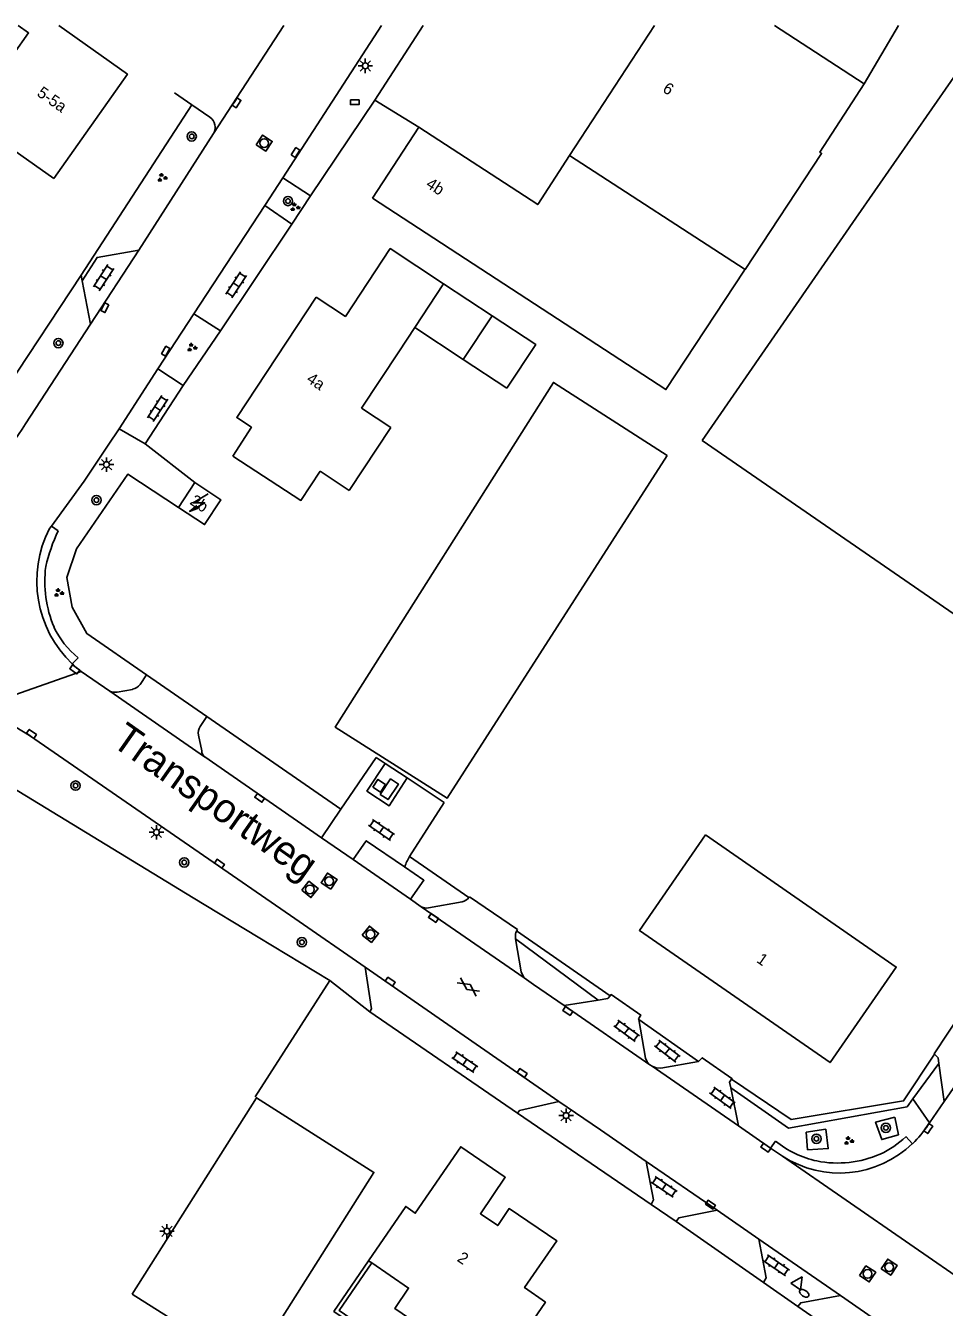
# Model space of a CAD drawing. Extents: x 136000 to 141000, y 400494 to 402006.
# Drawn here: x 139269.9 to 139349, y 401889.7 to 402000 of the extents above; entities that cross this region are included whole.
import ezdxf

# ---------------------------------------------------------------- set-up
doc = ezdxf.new("R2010")
doc.units = 0
for name, color, linetype in [('gg-afsc-erfafscheiding', 7, 'Continuous'), ('gg-afsc-hekwerk', 7, 'Continuous'), ('gg-afsc-muur', 7, 'Continuous'), ('gg-anno-huisnummerreeks BGT', 7, 'Continuous'), ('gg-anno-openbare ruimte label', 7, 'Continuous'), ('gg-bbg-bijgebouw', 7, 'Continuous'), ('gg-bbg-gedigitaliseerde bebouwing', 7, 'Continuous'), ('gg-bbg-gedigitaliseerde bijgebouw', 7, 'Continuous'), ('gg-bbg-hoofdgebouw', 7, 'Continuous'), ('gg-bbg-luifel en loopbrug', 7, 'Continuous'), ('gg-bbg-tussenscheiding', 7, 'Continuous'), ('gg-knt-verharding', 7, 'Continuous'), ('gg-kwrk-gemaal', 7, 'Continuous'), ('gg-kwrk-luik', 7, 'Continuous'), ('gt-grn-groengrens', 7, 'Continuous'), ('gt-grn-vlakafsluiter', 7, 'Continuous'), ('gt-grn-weggrens', 7, 'Continuous'), ('gt-symb-boom', 7, 'Continuous'), ('gt-symb-brandkraan', 7, 'Continuous'), ('gt-symb-gesloten verharding', 7, 'Continuous'), ('gt-symb-groenvak', 7, 'Continuous'), ('gt-symb-klinker verharding', 7, 'Continuous'), ('gt-symb-kolk', 7, 'Continuous'), ('gt-symb-kolk center center', 7, 'Continuous'), ('gt-symb-lichtmast', 7, 'Continuous'), ('gt-symb-rioolschacht', 7, 'Continuous'), ('gt-symb-trafo symbool', 7, 'Continuous'), ('gt-symb-waterafsluiter', 7, 'Continuous')]:
    doc.layers.add(name, color=color, linetype=linetype)

# ---------------------------------------------------------------- blocks, each defined once
blk = doc.blocks.new('gt0-KOLK')
at = {"layer": 'gt-symb-kolk'}
blk.add_lwpolyline([(0, 0), (0.38, 0), (0.38, 0.4), (-0.38, 0.4), (-0.38, 0), (0, 0)], dxfattribs=at)
blk = doc.blocks.new('gt0-RS')
at = {"layer": 'gt-symb-rioolschacht'}
blk.add_lwpolyline([(-0.5, -0.5), (0.5, -0.5), (0.5, 0.5), (-0.5, 0.5)], close=True, dxfattribs=at)
blk.add_circle((0, 0), 0.375, dxfattribs=at)
blk = doc.blocks.new('gt0-KL1')
at = {"layer": 'gt-symb-klinker verharding'}
for p, q in [((-1.15, 0.3), (1.15, 0.3)), ((-1, -0.3), (-1, 0.3)), ((-0.5, 0.3), (-0.5, 0.45)), ((0, -0.3), (0, 0.3)), ((0.5, 0.3), (0.5, 0.45)), ((1, -0.3), (1, 0.3)), ((-1.15, -0.3), (1.15, -0.3)), ((-0.5, -0.45), (-0.5, -0.3)), ((0.5, -0.45), (0.5, -0.3))]:
    blk.add_line(p, q, dxfattribs=at)
blk = doc.blocks.new('gt0-WAFSL')
at = {"layer": 'gt-symb-waterafsluiter'}
for p, q in [((-0.5, -0.33), (0, 0.67)), ((0, 0.67), (0.5, -0.33)), ((0.5, -0.33), (-0.5, -0.33))]:
    blk.add_line(p, q, dxfattribs=at)
blk = doc.blocks.new('gt0-BR')
at = {"layer": 'gt-symb-brandkraan'}
for centre, radius, start, end in [((-0.24, 0), 0.206, 107.5669, 252.4331), ((0.6, -2.66), 3, 106.892, 107.5669), ((0, -0.69), 0.938, 73.108, 106.892), ((-0.6, -2.66), 3, 72.4331, 73.108), ((0.24, 0), 0.206, 287.567, 72.4331), ((0.6, 2.66), 3, 252.4331, 253.108), ((0, 0.69), 0.938, 253.108, 286.8921), ((-0.6, 2.66), 3, 286.8921, 287.567)]:
    blk.add_arc(centre, radius, start, end, dxfattribs=at)
blk = doc.blocks.new('gt0-BOOM')
at = {"layer": 'gt-symb-boom'}
for radius in [0.4, 0.2]:
    blk.add_circle((0, 0), radius, dxfattribs=at)
blk = doc.blocks.new('gt0-GRVAK')
at = {"layer": 'gt-symb-groenvak'}
for p, q in [((-0.11, 0.19), (-0.23, 0.24)), ((-0.18, 0.15), (0.09, 0.15)), ((-0.09, 0.21), (-0.16, 0.32)), ((-0.05, 0.21), (-0.05, 0.39)), ((0, 0.21), (0.06, 0.32)), ((0.02, 0.19), (0.13, 0.24)), ((0.26, -0.05), (0.2, 0.06)), ((0.3, -0.05), (0.3, 0.13)), ((0.35, -0.05), (0.41, 0.06)), ((-0.24, -0.23), (-0.36, -0.18)), ((-0.32, -0.26), (-0.05, -0.26)), ((-0.23, -0.21), (-0.29, -0.09)), ((-0.18, -0.2), (-0.18, -0.02)), ((-0.14, -0.21), (-0.07, -0.09)), ((-0.12, -0.23), (0, -0.18)), ((0.24, -0.07), (0.12, -0.02)), ((0.17, -0.11), (0.44, -0.11)), ((0.37, -0.07), (0.49, -0.02))]:
    blk.add_line(p, q, dxfattribs=at)
blk = doc.blocks.new('gt0-LMAST')
at = {"layer": 'gt-symb-lichtmast'}
for p, q in [((-0.18, 0.17), (-0.45, 0.44)), ((-0.01, 0.25), (-0.01, 0.62)), ((0.17, 0.17), (0.44, 0.44)), ((-0.26, 0), (-0.63, 0)), ((-0.18, -0.18), (-0.45, -0.45)), ((-0.01, -0.25), (-0.01, -0.63)), ((0.44, -0.45), (0.17, -0.18)), ((0.24, 0), (0.62, 0))]:
    blk.add_line(p, q, dxfattribs=at)
blk.add_circle((-0.01, 0), 0.25, dxfattribs=at)
blk = doc.blocks.new('gt0-GESVH1')
at = {"layer": 'gt-symb-gesloten verharding'}
for p, q in [((-0.99, -0.26), (0.01, 0.24)), ((0.01, -0.26), (-0.99, 0.24)), ((0.01, 0.24), (1.01, -0.26)), ((1.01, 0.24), (0.01, -0.26))]:
    blk.add_line(p, q, dxfattribs=at)
blk = doc.blocks.new('gt0-KOLKCC')
at = {"layer": 'gt-symb-kolk center center'}
blk.add_lwpolyline([(-0.37, 0.2), (0.38, 0.2), (0.38, -0.2), (-0.37, -0.2)], close=True, dxfattribs=at)
blk = doc.blocks.new('gt0-HSP')
at = {"layer": 'gt-symb-trafo symbool'}
for points in [[(0.77, 0.75), (-0.53, 0), (0.47, 0), (-0.83, -0.75)], [(-0.22, -0.24), (-0.83, -0.75), (-0.08, -0.48)]]:
    blk.add_lwpolyline(points, dxfattribs=at)

msp = doc.modelspace()

# ---------------------------------------------------------------- linework, layer by layer
at = {"layer": 'gg-afsc-erfafscheiding'}
for p, q in [((139303, 401928.47), (139308.1, 401924.93)), ((139312.21, 401922.07), (139320.26, 401916.48))]:
    msp.add_line(p, q, dxfattribs=at)
at = {"layer": 'gg-afsc-hekwerk'}
for p, q in [((139300.02, 401993.59), (139304.17, 402000)), ((139300.02, 401993.59), (139303.81, 401991.26)), ((139297.09, 401932.54), (139285.55, 401940.51)), ((139300.13, 401936.98), (139297.09, 401932.54)), ((139300.13, 401936.98), (139300.9, 401936.47)), ((139300.9, 401936.47), (139302.78, 401935.23)), ((139302.78, 401935.23), (139305.98, 401933.12)), ((139289.96, 401921.53), (139284.38, 401924.92)), ((139296.12, 401917.78), (139289.96, 401921.53)), ((139296.12, 401917.78), (139289.71, 401907.77))]:
    msp.add_line(p, q, dxfattribs=at)
for points in [[(139280.35, 401944.1), (139275.2, 401947.66), (139273.96, 401949.94), (139273.5, 401952.5), (139274.32, 401954.97), (139278.73, 401961.38), (139283.11, 401958.52)], [(139284.38, 401924.92), (139263.59, 401937.56), (139260.83, 401938.53)]]:
    msp.add_lwpolyline(points, dxfattribs=at)
at = {"layer": 'gg-afsc-muur'}
msp.add_lwpolyline([(139299.47, 401893.67), (139296.49, 401889.3), (139300.18, 401886.77), (139300.36, 401887.04), (139296.93, 401889.39), (139299.74, 401893.49)], dxfattribs=at)
at = {"layer": 'gg-bbg-bijgebouw'}
for points in [[(139325.18, 401963), (139306.23, 401933.49), (139296.6, 401939.61), (139315.38, 401969.29), (139325.18, 401963)], [(139279.1, 401890.79), (139289.25, 401884.4), (139299.93, 401901.27), (139289.81, 401907.7), (139279.1, 401890.79)]]:
    msp.add_lwpolyline(points, dxfattribs=at)
at = {"layer": 'gg-bbg-gedigitaliseerde bebouwing'}
for p, q in [((139334.43, 402000), (139342.13, 401994.98)), ((139351.23, 401997.53), (139341.43, 401983.43)), ((139328.2, 401964.28), (139341.43, 401983.43)), ((139331.89, 401979), (139331.85, 401978.95)), ((139305.93, 401977.78), (139303.46, 401974.02)), ((139303.46, 401974.02), (139302.08, 401971.93)), ((139298.87, 401967.06), (139302.08, 401971.93)), ((139301.39, 401965.4), (139298.87, 401967.06)), ((139297.8, 401959.98), (139301.39, 401965.4)), ((139295.3, 401961.63), (139297.8, 401959.98))]:
    msp.add_line(p, q, dxfattribs=at)
for points in [[(139269.31, 402000), (139270.2, 401999.37), (139265, 401992.04), (139272.37, 401986.83)], [(139342.13, 401994.98), (139338.31, 401989.11), (139338.48, 401989), (139331.89, 401979)], [(139299.82, 401985.14), (139325.07, 401968.67), (139331.85, 401978.95)], [(139287.78, 401962.93), (139293.65, 401959.13), (139295.3, 401961.63)]]:
    msp.add_lwpolyline(points, dxfattribs=at)
at = {"layer": 'gg-bbg-gedigitaliseerde bijgebouw'}
for p, q in [((139307.62, 401971.27), (139310.1, 401975.02)), ((139311.38, 401968.79), (139307.62, 401971.27))]:
    msp.add_line(p, q, dxfattribs=at)
msp.add_lwpolyline([(139310.1, 401975.02), (139313.86, 401972.54), (139311.38, 401968.79)], dxfattribs=at)
at = {"layer": 'gg-bbg-hoofdgebouw'}
for p, q in [((139316.78, 401988.81), (139324.08, 402000)), ((139303.81, 401991.26), (139299.82, 401985.14)), ((139328.2, 401964.28), (139362.02, 401940.96)), ((139284.52, 401960.66), (139283.11, 401958.52)), ((139299.74, 401893.49), (139299.47, 401893.67))]:
    msp.add_line(p, q, dxfattribs=at)
for points in [[(139272.79, 402000), (139278.71, 401995.81), (139272.37, 401986.83)], [(139316.78, 401988.81), (139314.03, 401984.59), (139303.81, 401991.26)], [(139305.93, 401977.78), (139301.34, 401980.81), (139297.47, 401974.96), (139294.97, 401976.61)], [(139294.97, 401976.61), (139288.12, 401966.25), (139289.38, 401965.42), (139287.78, 401962.93)], [(139283.11, 401958.52), (139285.35, 401957.04), (139286.75, 401959.17), (139284.52, 401960.66)], [(139328.49, 401930.33), (139322.79, 401922.1), (139339.2, 401910.73), (139344.9, 401918.95), (139328.49, 401930.33)], [(139299.47, 401893.67), (139302.67, 401898.34), (139303.49, 401897.75), (139307.41, 401903.48), (139311.23, 401900.85), (139309.1, 401897.71), (139310.59, 401896.7), (139311.57, 401898.16), (139315.67, 401895.39), (139312.9, 401891.35), (139314.69, 401890.09), (139311.49, 401885.42), (139309.68, 401886.66), (139308.49, 401884.93), (139301.72, 401889.56), (139302.92, 401891.31), (139299.74, 401893.49)]]:
    msp.add_lwpolyline(points, dxfattribs=at)
at = {"layer": 'gg-bbg-luifel en loopbrug'}
for p, q in [((139310.1, 401975.02), (139305.93, 401977.78)), ((139307.62, 401971.27), (139303.46, 401974.02))]:
    msp.add_line(p, q, dxfattribs=at)
at = {"layer": 'gg-bbg-tussenscheiding'}
msp.add_line((139316.78, 401988.81), (139331.89, 401979), dxfattribs=at)
at = {"layer": 'gg-knt-verharding'}
for p, q in [((139286.13, 401990.71), (139292.16, 402000)), ((139292.1, 401986.91), (139300.59, 402000)), ((139284.25, 401993.19), (139282.77, 401994.21)), ((139285.81, 401992.11), (139284.25, 401993.19)), ((139286.13, 401990.71), (139279.7, 401980.67)), ((139290.53, 401984.52), (139292.1, 401986.91)), ((139292.1, 401986.91), (139294.48, 401985.34)), ((139290.53, 401984.52), (139284.43, 401975.18)), ((139290.53, 401984.52), (139292.85, 401982.92)), ((139292.85, 401982.92), (139286.71, 401973.72)), ((139279.7, 401980.67), (139275.54, 401974.3)), ((139274.81, 401978.04), (139275.54, 401974.3)), ((139269.94, 401965.72), (139275.54, 401974.3)), ((139281.33, 401970.45), (139284.43, 401975.18)), ((139286.71, 401973.72), (139284.43, 401975.18)), ((139278, 401965.3), (139281.33, 401970.45)), ((139283.51, 401969.03), (139281.33, 401970.45)), ((139280.22, 401964), (139283.51, 401969.03)), ((139278, 401965.3), (139280.22, 401964)), ((139284.52, 401960.66), (139280.22, 401964)), ((139272, 401956.7), (139272.17, 401956.92)), ((139272.74, 401956.5), (139272.17, 401956.92)), ((139273.96, 401945.06), (139274.46, 401945.57)), ((139277.18, 401942.71), (139274.71, 401944.41)), ((139280.35, 401944.1), (139279.79, 401943.27)), ((139285.55, 401940.51), (139280.35, 401944.1)), ((139285.35, 401937.05), (139277.18, 401942.71)), ((139279.15, 401942.86), (139277.81, 401942.63)), ((139285.55, 401940.51), (139284.98, 401939.67)), ((139284.88, 401928.81), (139270.28, 401938.88)), ((139284.83, 401938.91), (139285.1, 401937.57)), ((139285.36, 401937.04), (139285.35, 401937.05)), ((139295.41, 401930.09), (139285.36, 401937.04)), ((139297.09, 401932.54), (139295.41, 401930.09)), ((139305.98, 401933.12), (139303, 401928.47)), ((139295.41, 401930.09), (139298.14, 401928.2)), ((139293.12, 401923.12), (139284.88, 401928.81)), ((139298.14, 401928.2), (139303.08, 401924.79)), ((139304.01, 401924.15), (139303.08, 401924.79)), ((139312.29, 401922.19), (139308.15, 401925)), ((139304.01, 401924.15), (139312.86, 401918.03)), ((139307.52, 401924.57), (139304.64, 401924.04)), ((139299.18, 401918.93), (139293.12, 401923.12)), ((139312.11, 401921.46), (139312.13, 401921.38)), ((139315.86, 401907.39), (139299.18, 401918.93)), ((139312.86, 401918.03), (139313.68, 401917.46)), ((139313.68, 401917.46), (139316.3, 401915.64)), ((139316.3, 401915.64), (139319.23, 401916.11)), ((139312.29, 401906.36), (139299.58, 401915.1)), ((139323.7, 401910.53), (139316.3, 401915.64)), ((139322.73, 401914.43), (139327.89, 401910.83)), ((139354.02, 401914.61), (139349.03, 401907.38)), ((139323.7, 401910.53), (139323.88, 401910.41)), ((139331.33, 401905.28), (139323.88, 401910.41)), ((139349.03, 401907.38), (139348.58, 401910.64)), ((139331.33, 401905.28), (139330.66, 401908.54)), ((139319.43, 401904.93), (139315.86, 401907.39)), ((139347.77, 401905.55), (139349.03, 401907.38)), ((139323.36, 401902.2), (139319.43, 401904.93)), ((139331.33, 401905.28), (139334.09, 401903.36)), ((139347.64, 401905.37), (139347.77, 401905.55)), ((139334.09, 401903.36), (139334.52, 401903.96)), ((139345.73, 401904.35), (139346.3, 401903.74)), ((139334.09, 401903.36), (139335.1, 401902.67)), ((139329.48, 401898.01), (139323.36, 401902.2)), ((139325.96, 401897.04), (139323.8, 401898.51)), ((139333.06, 401895.53), (139329.48, 401898.01)), ((139340.1, 401890.67), (139333.06, 401895.53)), ((139336.44, 401889.73), (139333.48, 401891.8)), ((139345.44, 401886.99), (139340.1, 401890.67))]:
    msp.add_line(p, q, dxfattribs=at)
for points in [[(139279.7, 401980.67), (139276.1, 401980.04), (139274.81, 401978.04)], [(139272.17, 401956.92), (139274.98, 401960.78), (139277.06, 401963.87), (139278, 401965.3)], [(139266.8, 401941.62), (139268.45, 401940.01), (139270.28, 401938.88)], [(139298.14, 401928.2), (139299.27, 401929.83), (139302.57, 401927.57)], [(139302.57, 401927.57), (139304.23, 401926.43), (139303.08, 401924.79)], [(139312.13, 401921.38), (139312.62, 401918.55), (139312.71, 401918.27), (139312.86, 401918.03)], [(139299.58, 401915.1), (139299.72, 401915.36), (139299.18, 401918.93)], [(139352.61, 401916.81), (139352.19, 401917.1), (139350.72, 401914.9), (139350.53, 401915.03), (139348.17, 401911.48), (139348.21, 401911.44)], [(139319.23, 401916.11), (139320.06, 401916.24), (139320.26, 401916.48)], [(139320.26, 401916.48), (139320.35, 401916.58), (139322.91, 401914.81), (139322.72, 401914.5), (139322.73, 401914.43)], [(139322.73, 401914.43), (139323.31, 401911.12), (139323.46, 401910.8), (139323.7, 401910.53)], [(139330.72, 401909.3), (139335.86, 401905.82), (139345.54, 401907.42), (139348.21, 401911.44)], [(139348.58, 401910.64), (139348.5, 401911.15), (139348.21, 401911.44)], [(139327.89, 401910.83), (139324.62, 401910.26), (139324.24, 401910.27), (139323.88, 401910.41)], [(139330.72, 401909.3), (139330.76, 401909.37), (139328.2, 401911.15), (139327.89, 401910.83)], [(139330.66, 401908.54), (139330.55, 401909.05), (139330.72, 401909.3)], [(139315.86, 401907.39), (139312.46, 401906.6), (139312.29, 401906.36)], [(139323.8, 401898.51), (139324, 401898.9), (139323.36, 401902.2)], [(139329.48, 401898.01), (139326.18, 401897.36), (139325.96, 401897.04)], [(139333.48, 401891.8), (139333.7, 401892.19), (139333.06, 401895.53)], [(139340.1, 401890.67), (139336.68, 401890.05), (139336.44, 401889.73)]]:
    msp.add_lwpolyline(points, dxfattribs=at)
for centre, radius, start, end in [((139285.17, 401991.23), 1.09, 331.545, 54.0388), ((139252.24, 401976.49), 20.72, 304.1776, 328.6792), ((139280.74, 401952.18), 9.84, 152.6874, 226.4367), ((139286.99, 401949.78), 15.75, 154.7297, 166.6105), ((139281.6, 401952.14), 10.01, 172.6332, 203.0249), ((139279.29, 401951.49), 7.64, 205.2957, 230.7704), ((139280.71, 401952.14), 9.79, 226.4175, 232.2038), ((139277.6, 401943.51), 0.905, 242.4701, 283.637), ((139278.93, 401943.92), 1.08, 282.0726, 322.8581), ((139285.71, 401939.14), 0.901, 143.8443, 194.4408), ((139285.88, 401937.63), 0.784, 184.361, 228.7691), ((139307.81, 401925.64), 5.58, 149.5291, 159.8438), ((139307.33, 401925.52), 0.966, 281.6153, 322.4135), ((139307.42, 401925.46), 0.853, 321.9288, 327.7628), ((139304.47, 401924.96), 0.933, 240.2803, 280.2038), ((139313.11, 401921.61), 1, 152.6472, 188.5501), ((139313.14, 401921.58), 1.04, 144.4812, 152.3562), ((139340.03, 401910.28), 9.06, 313.8311, 327.1646), ((139339.77, 401910.34), 8.26, 230.4815, 258.1644), ((139340.02, 401910.29), 9.07, 237.1665, 313.8392), ((139339.66, 401910.92), 8.95, 295.5897, 312.6864), ((139339.85, 401911.14), 9.06, 258.7013, 293.8914)]:
    msp.add_arc(centre, radius, start, end, dxfattribs=at)
at = {"layer": 'gg-kwrk-gemaal'}
msp.add_lwpolyline([(139302.78, 401935.23), (139301.24, 401932.83), (139299.33, 401934.1), (139300.9, 401936.47)], dxfattribs=at)
at = {"layer": 'gg-kwrk-luik'}
for points in [[(139299.83, 401934.44), (139300.27, 401935.11), (139300.93, 401934.66), (139300.49, 401934), (139299.83, 401934.44)], [(139300.48, 401933.82), (139301.37, 401935.15), (139302.04, 401934.71), (139301.15, 401933.37), (139300.48, 401933.82)]]:
    msp.add_lwpolyline(points, dxfattribs=at)
at = {"layer": 'gt-grn-groengrens'}
for p, q in [((139292.85, 401982.92), (139294.48, 401985.34)), ((139268.33, 401968.82), (139274.72, 401978.53)), ((139274.72, 401978.53), (139274.81, 401978.04)), ((139283.51, 401969.03), (139286.71, 401973.72)), ((139319.23, 401916.11), (139312.13, 401921.38)), ((139299.58, 401915.1), (139296.12, 401917.78)), ((139348.58, 401910.64), (139346.33, 401907.6)), ((139347.77, 401905.55), (139346.33, 401907.6)), ((139323.8, 401898.51), (139312.29, 401906.36)), ((139325.96, 401897.04), (139333.48, 401891.8)), ((139336.44, 401889.73), (139345.89, 401883.21))]:
    msp.add_line(p, q, dxfattribs=at)
for points in [[(139346.33, 401907.6), (139345.84, 401906.93), (139335.62, 401905.07), (139330.66, 401908.54)], [(139344.78, 401906.03), (139345.09, 401904.52), (139343.65, 401904.1), (139343.12, 401905.59), (139344.78, 401906.03)], [(139337.26, 401903.22), (139337.15, 401904.73), (139338.84, 401904.99), (139339.05, 401903.32), (139337.26, 401903.22)]]:
    msp.add_lwpolyline(points, dxfattribs=at)
at = {"layer": 'gt-grn-vlakafsluiter'}
for p, q in [((139342.13, 401994.98), (139345.09, 402000)), ((139274.72, 401978.53), (139284.25, 401993.19)), ((139300.02, 401993.59), (139294.48, 401985.34))]:
    msp.add_line(p, q, dxfattribs=at)
at = {"layer": 'gt-grn-weggrens'}
for p, q in [((139266.8, 401941.62), (139274.71, 401944.41)), ((139335.1, 401902.67), (139355.47, 401888.6))]:
    msp.add_line(p, q, dxfattribs=at)

# ---------------------------------------------------------------- block references
at = {"layer": 'gt-symb-boom'}
for p in [(139284.24, 401990.46), (139292.53, 401984.9), (139272.76, 401972.67), (139276.04, 401959.15), (139274.24, 401934.57), (139283.6, 401927.96), (139293.73, 401921.09), (139344.01, 401905.11), (139338.03, 401904.17)]:
    msp.add_blockref('gt0-BOOM', p, dxfattribs=at)
at = {"layer": 'gt-symb-brandkraan', "rotation": -34.61180636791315}
msp.add_blockref('gt0-BR', (139336.98, 401890.86), dxfattribs=at)
at = {"layer": 'gt-symb-gesloten verharding', "rotation": -35.024873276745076}
msp.add_blockref('gt0-GESVH1', (139308.06, 401917.25), dxfattribs=at)
at = {"layer": 'gt-symb-groenvak'}
for p in [(139281.68, 401986.91), (139293.12, 401984.37), (139284.24, 401972.29), (139272.78, 401951.17), (139340.8, 401903.99)]:
    msp.add_blockref('gt0-GRVAK', p, dxfattribs=at)
at = {"layer": 'gt-symb-klinker verharding'}
for p, rotation in [((139276.65, 401978.3), 56.99293824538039), ((139288.07, 401977.69), 56.99293824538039), ((139281.3, 401967.04), 56.99293824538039), ((139300.58, 401930.76), -34.61180636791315), ((139321.69, 401913.46), 143.5427899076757), ((139325.19, 401911.71), -37.36253068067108), ((139307.76, 401910.76), -34.27826657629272), ((139329.94, 401907.69), 143.9094327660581), ((139324.92, 401900.03), -34.278266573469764), ((139334.6, 401893.27), -34.4052342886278)]:
    msp.add_blockref('gt0-KL1', p, dxfattribs=dict(at, rotation=rotation))
at = {"layer": 'gt-symb-kolk'}
for p, rotation in [((139287.94, 401993.46), -122.95900987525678), ((139274.05, 401944.41), -36.78969964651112), ((139270.33, 401938.86), -36.17064413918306), ((139289.98, 401933.36), -34.6915288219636), ((139286.51, 401927.68), -34.6915288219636), ((139304.94, 401923.01), -34.6915288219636), ((139301.22, 401917.53), -34.69152881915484), ((139316.73, 401915.33), 145.46787543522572), ((139312.57, 401909.67), -34.6915288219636), ((139347.83, 401904.93), 55.46787543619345), ((139333.55, 401903.23), -34.6915288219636), ((139329.02, 401898.66), 145.92839019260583)]:
    msp.add_blockref('gt0-KOLK', p, dxfattribs=dict(at, rotation=rotation))
at = {"layer": 'gt-symb-kolk center center'}
msp.add_blockref('gt0-KOLKCC', (139298.27, 401993.4), dxfattribs=at)
for p, rotation in [((139293.18, 401989.08), 57.12021809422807), ((139276.76, 401975.72), -117.46222718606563), ((139282.01, 401971.98), -119.74488129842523)]:
    msp.add_blockref('gt0-KOLKCC', p, dxfattribs=dict(at, rotation=rotation))
at = {"layer": 'gt-symb-lichtmast'}
for p in [(139299.2, 401996.54), (139276.91, 401962.21), (139281.21, 401930.55), (139316.48, 401906.16), (139282.12, 401896.21)]:
    msp.add_blockref('gt0-LMAST', p, dxfattribs=at)
at = {"layer": 'gt-symb-rioolschacht'}
for p, rotation in [((139290.48, 401989.89), -33.29284857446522), ((139296.07, 401926.35), 56.83440068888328), ((139294.42, 401925.64), -38.25701687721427), ((139299.63, 401921.77), -38.25701687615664), ((139344.3, 401893.11), -34.03952455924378), ((139342.44, 401892.53), -33.37220238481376)]:
    msp.add_blockref('gt0-RS', p, dxfattribs=dict(at, rotation=rotation))
at = {"layer": 'gt-symb-trafo symbool'}
msp.add_blockref('gt0-HSP', (139284.89, 401958.93), dxfattribs=at)
at = {"layer": 'gt-symb-waterafsluiter', "rotation": -34.61180637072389}
msp.add_blockref('gt0-WAFSL', (139336.43, 401891.73), dxfattribs=at)

# ---------------------------------------------------------------- texts
at = {"layer": 'gg-anno-huisnummerreeks BGT'}
for s, rotation, p in [('5-5a', 324.8, (139270.84, 401994.02)), ('6', 326.9, (139324.71, 401994.36)), ('4b', 326.9, (139304.33, 401986.15)), ('4a', 326.5, (139294.05, 401969.38)), ('2b', 326.7, (139284, 401958.86)), ('1', 325.3, (139332.8, 401919.42)), ('2', 326, (139307.02, 401893.69))]:
    msp.add_text(s, height=1, rotation=rotation, dxfattribs=at).set_placement(p)
at = {"layer": 'gg-anno-openbare ruimte label'}
msp.add_text('Transportweg', height=2.5, rotation=324.9, dxfattribs=at).set_placement((139277.22, 401938.1))

doc.saveas('drawing.dxf')
